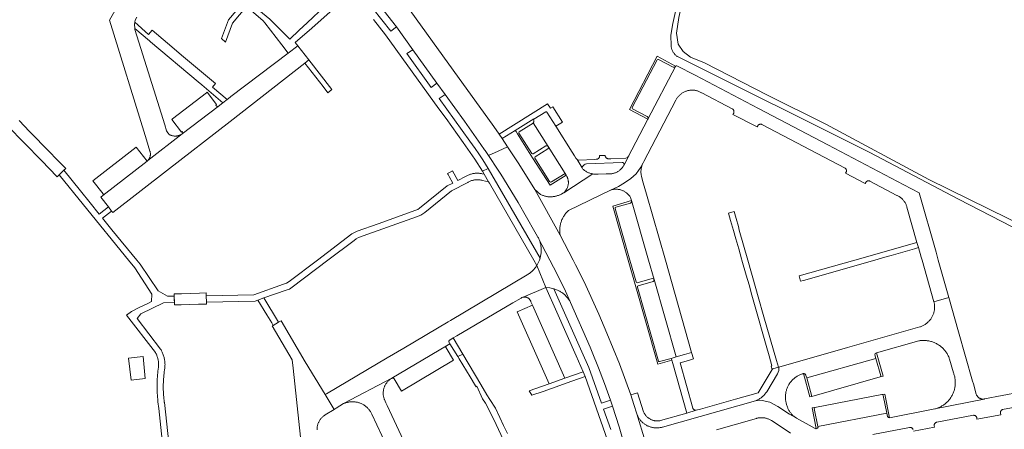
# Model space of a CAD drawing. Extents: x 146402 to 164798, y 455483 to 464134.
# Tile 558 of 575: x 162545 to 162827, y 460952 to 461069. Entities that reach past the tile are written whole.
import ezdxf

# ---------------------------------------------------------------- set-up
doc = ezdxf.new("R2010")
doc.units = 0
doc.header["$LTSCALE"] = 0.2
for name, color, linetype, lineweight in [('B-XX-VH-VERHARDING_ASFALT-GV', 252, 'CONTINUOUS', 18), ('B-XX-VH-VERHARDING_BETON-GV', 252, 'CONTINUOUS', 18), ('B-XX-VH-VERHARDING_BETONSTRAATSTEEN-GV', 252, 'CONTINUOUS', 18), ('B-XX-VH-VERHARDING_FUNDERING_ZAND-GV', 252, 'CONTINUOUS', 18), ('B-XX-VH-VERHARDING_TEGEL-GV', 252, 'CONTINUOUS', 18)]:
    doc.layers.add(name, color=color, linetype=linetype, lineweight=lineweight)

msp = doc.modelspace()

# ---------------------------------------------------------------- linework, layer by layer
at = {"layer": 'B-XX-VH-VERHARDING_ASFALT-GV'}
for points in [[(162649.209, 461071.342), (162652.719, 461066.783), (162657.413, 461060.283), (162664.311, 461050.732), (162666.654, 461047.489), (162672.2, 461039.81), (162676.959, 461033.098), (162677.987, 461031.62), (162678.123, 461031.374), (162679.065, 461029.975), (162681.848, 461031.245), (162684.553, 461032.48), (162683.019, 461034.825), (162682.174, 461036.072), (162680.619, 461038.314), (162668.974, 461054.417), (162655.391, 461073.199)], [(162723.966, 460948.115), (162721.605, 460955.943), (162720.768, 460958.672), (162719.88, 460961.385), (162716.644, 460970.315), (162713.054, 460979.109), (162710.685, 460984.558), (162706.504, 460993.737), (162704.073, 460998.666), (162703.374, 461000), (162699.652, 461007.108), (162692.348, 461020.192), (162687.77, 461027.564), (162684.553, 461032.48), (162681.848, 461031.245), (162679.065, 461029.975), (162681.898, 461025.769), (162682.639, 461024.65), (162687.649, 461016.461), (162692.375, 461008.105), (162693.17, 461006.79), (162693.292, 461006.571), (162693.407, 461006.348), (162693.515, 461006.122), (162693.615, 461005.893), (162694.425, 461004.371), (162696.714, 461000), (162698.813, 460995.992), (162701.213, 460991.127), (162702.635, 460987.878), (162708.228, 460975.013), (162708.838, 460973.609), (162710.654, 460969.154), (162712.338, 460964.648), (162714.068, 460959.856), (162714.614, 460958.185), (162716.519, 460952.229), (162718.303, 460946.235)], [(162836.393, 460963.144), (162821.227, 460960.214), (162821.102, 460960.193), (162806.984, 460957.351), (162794.053, 460954.854), (162793.696, 460954.94), (162793.436, 460955.199), (162793.232, 460956.139), (162773.497, 460952.347), (162773.54, 460952.138), (162773.343, 460951.876), (162773.049, 460951.73), (162772.888, 460951.711), (162772.727, 460951.729), (162767.349, 460954.762), (162767.311, 460954.784), (162765.331, 460955.872), (162762.026, 460958.031), (162759.706, 460959.284), (162757.574, 460959.817), (162755.58, 460959.714), (162728.954, 460952.151), (162728.903, 460952.137), (162728.689, 460952.084), (162728.473, 460952.038), (162728.256, 460952), (162728.038, 460951.97), (162727.818, 460951.948), (162727.598, 460951.934), (162727.378, 460951.928), (162727.157, 460951.93), (162726.937, 460951.94), (162726.717, 460951.958), (162726.498, 460951.984), (162726.28, 460952.018), (162726.064, 460952.06), (162725.849, 460952.109), (162725.636, 460952.167), (162725.425, 460952.232), (162725.217, 460952.304), (162725.012, 460952.385), (162724.809, 460952.472), (162724.61, 460952.567), (162724.415, 460952.669), (162724.223, 460952.778), (162724.035, 460952.894), (162723.852, 460953.016), (162723.673, 460953.145), (162723.499, 460953.281), (162723.33, 460953.423), (162723.167, 460953.571), (162723.009, 460953.724), (162722.856, 460953.883), (162722.71, 460954.048), (162722.569, 460954.218), (162722.435, 460954.393), (162722.307, 460954.573), (162722.186, 460954.757), (162722.071, 460954.945), (162721.964, 460955.138), (162721.863, 460955.334), (162721.77, 460955.534), (162721.684, 460955.737), (162721.605, 460955.943), (162723.966, 460948.115)], [(162800.874, 460950.957), (162806.894, 460952.099), (162806.832, 460952.51), (162806.827, 460952.546), (162806.82, 460952.631), (162806.822, 460952.716), (162806.831, 460952.801), (162806.849, 460952.884), (162806.874, 460952.965), (162806.907, 460953.044), (162806.947, 460953.119), (162806.993, 460953.19), (162807.047, 460953.257), (162807.106, 460953.318), (162807.171, 460953.374), (162807.24, 460953.423), (162807.314, 460953.465), (162807.392, 460953.5), (162807.472, 460953.528), (162807.555, 460953.548), (162818.043, 460955.537), (162818.057, 460955.538), (162818.144, 460955.543), (162818.23, 460955.539), (162818.315, 460955.527), (162818.4, 460955.507), (162818.481, 460955.479), (162818.56, 460955.445), (162818.636, 460955.403), (162818.707, 460955.354), (162818.773, 460955.299), (162818.834, 460955.237), (162818.889, 460955.171), (162818.938, 460955.1), (162818.98, 460955.024), (162819.015, 460954.945), (162819.042, 460954.863), (162819.088, 460954.464), (162825.915, 460955.705), (162825.851, 460956.106), (162825.845, 460956.127), (162825.829, 460956.21), (162825.82, 460956.293), (162825.819, 460956.378), (162825.827, 460956.462), (162825.842, 460956.545), (162825.865, 460956.626), (162825.895, 460956.704), (162825.933, 460956.779), (162825.978, 460956.851), (162826.029, 460956.918), (162826.087, 460956.979), (162826.15, 460957.035), (162826.218, 460957.085), (162826.291, 460957.128), (162826.367, 460957.163), (162826.446, 460957.192), (162837.191, 460959.248)], [(162744.437, 460951.331), (162755.915, 460954.666), (162756.023, 460954.695), (162756.223, 460954.742), (162756.424, 460954.782), (162756.627, 460954.814), (162756.831, 460954.838), (162757.036, 460954.853), (162757.241, 460954.861), (162757.446, 460954.861), (162757.651, 460954.853), (162757.856, 460954.837), (162758.059, 460954.813), (162758.262, 460954.781), (162758.464, 460954.741), (162758.663, 460954.693), (162758.861, 460954.637), (162759.056, 460954.574), (162759.249, 460954.504), (162759.438, 460954.426), (162759.625, 460954.34), (162759.808, 460954.247), (162759.988, 460954.148), (162760.163, 460954.041), (162763.231, 460952), (162765.613, 460950.43)], [(162789.28, 460950.023), (162799.782, 460952.063), (162799.82, 460952.069), (162799.904, 460952.076), (162799.988, 460952.074), (162800.071, 460952.065), (162800.153, 460952.048), (162800.233, 460952.023), (162800.311, 460951.991), (162800.385, 460951.951), (162800.455, 460951.905), (162800.52, 460951.852), (162800.58, 460951.793), (162800.633, 460951.729), (162800.681, 460951.66), (162800.722, 460951.586), (162800.755, 460951.51)]]:
    msp.add_lwpolyline(points, dxfattribs=at)
at = {"layer": 'B-XX-VH-VERHARDING_BETON-GV'}
msp.add_lwpolyline([(162580.734, 460966.057), (162580.136, 460972.343), (162575.986, 460971.863), (162576.675, 460965.637)], close=True, dxfattribs=at)
at = {"layer": 'B-XX-VH-VERHARDING_BETONSTRAATSTEEN-GV'}
for points in [[(162582.638, 461089.928), (162570.458, 461068.772), (162580.713, 461035.683), (162581.084, 461034.484), (162582.086, 461031.233), (162582.129, 461031.095), (162582.165, 461030.955), (162582.192, 461030.814), (162582.212, 461030.671), (162582.224, 461030.527), (162582.228, 461030.383), (162582.224, 461030.238), (162582.212, 461030.095), (162582.191, 461029.952), (162582.163, 461029.81), (162582.128, 461029.67), (162582.084, 461029.533), (162582.033, 461029.398), (162581.975, 461029.266), (162581.909, 461029.137), (162581.837, 461029.012), (162581.757, 461028.892), (162581.671, 461028.776), (162581.579, 461028.665), (162581.48, 461028.56), (162581.459, 461028.538), (162591.336, 461036.172), (162591.202, 461036.081), (162591.062, 461035.994), (162590.917, 461035.915), (162590.769, 461035.842), (162590.617, 461035.777), (162590.462, 461035.719), (162590.305, 461035.669), (162590.145, 461035.626), (162589.984, 461035.592), (162589.821, 461035.565), (162589.657, 461035.546), (162589.492, 461035.535), (162589.327, 461035.532), (162589.162, 461035.536), (162588.998, 461035.549), (162588.834, 461035.57), (162588.671, 461035.599), (162588.51, 461035.636), (162588.351, 461035.68), (162588.194, 461035.732), (162588.04, 461035.792), (162587.889, 461035.859), (162587.742, 461035.933), (162587.191, 461036.419), (162586.856, 461037.073), (162586.325, 461038.772), (162579.487, 461060.653), (162577.794, 461066.07), (162577.732, 461066.363), (162577.644, 461067.557), (162577.75, 461068.202), (162577.838, 461068.739), (162578.317, 461069.586)], [(162541.32, 461038.49), (162551, 461028.56), (162555.54, 461023.9), (162556.111, 461024.459), (162557.4, 461025.72), (162557.97, 461026.28), (162556.482, 461027.8), (162552.181, 461032.198), (162548.757, 461035.699), (162547.616, 461036.875), (162544.621, 461039.954)], [(162629.986, 460951.343), (162629.982, 460951.539), (162629.986, 460951.734), (162629.998, 460951.93), (162630.018, 460952.125), (162630.045, 460952.319), (162630.081, 460952.511), (162630.125, 460952.702), (162630.176, 460952.891), (162630.235, 460953.078), (162630.301, 460953.262), (162630.375, 460953.443), (162630.457, 460953.621), (162630.545, 460953.796), (162630.641, 460953.967), (162630.744, 460954.134), (162630.853, 460954.296), (162630.968, 460954.454), (162631.091, 460954.607), (162631.219, 460954.755), (162631.353, 460954.898), (162631.493, 460955.035), (162631.639, 460955.166), (162631.789, 460955.291), (162631.945, 460955.41), (162632.105, 460955.522), (162632.27, 460955.628), (162634.838, 460957.208), (162632.28, 460961.47), (162626.62, 460970.9), (162619.66, 460982.62), (162618.951, 460982.203), (162617.433, 460981.308), (162617.13, 460981.13), (162622.86, 460971.43), (162623.1, 460969.08), (162625.23, 460949.29)], [(162656.046, 460945.453), (162650.03, 460958.36), (162649.684, 460959.15), (162649.289, 460960.05), (162649.247, 460960.159), (162649.182, 460960.347), (162649.124, 460960.537), (162649.074, 460960.73), (162649.032, 460960.924), (162648.997, 460961.121), (162648.971, 460961.318), (162648.953, 460961.516), (162648.942, 460961.715), (162648.939, 460961.914), (162648.945, 460962.113), (162648.958, 460962.311), (162648.98, 460962.509), (162649.009, 460962.706), (162649.046, 460962.902), (162649.091, 460963.095), (162649.144, 460963.287), (162649.205, 460963.477), (162649.273, 460963.664), (162649.348, 460963.848), (162649.431, 460964.029), (162649.521, 460964.207), (162649.618, 460964.38), (162649.722, 460964.55), (162649.833, 460964.715), (162649.95, 460964.876), (162650.074, 460965.032), (162650.203, 460965.183), (162650.339, 460965.328), (162650.481, 460965.468), (162650.628, 460965.602), (162650.78, 460965.731), (162650.937, 460965.853), (162651.1, 460965.968), (162651.266, 460966.077), (162651.437, 460966.179), (162637.59, 460958.881), (162637.62, 460958.894), (162637.824, 460958.981), (162638.032, 460959.06), (162638.242, 460959.131), (162638.454, 460959.195), (162638.669, 460959.251), (162638.886, 460959.299), (162639.104, 460959.34), (162639.323, 460959.372), (162639.544, 460959.397), (162639.765, 460959.413), (162639.987, 460959.422), (162640.209, 460959.423), (162640.431, 460959.415), (162640.652, 460959.4), (162640.872, 460959.377), (162641.092, 460959.346), (162641.311, 460959.306), (162641.527, 460959.26), (162641.742, 460959.205), (162641.955, 460959.142), (162642.166, 460959.072), (162642.374, 460958.995), (162642.579, 460958.909), (162642.78, 460958.817), (162642.979, 460958.718), (162643.173, 460958.611), (162643.364, 460958.497), (162643.55, 460958.377), (162643.732, 460958.25), (162643.909, 460958.116), (162644.082, 460957.976), (162644.249, 460957.83), (162644.41, 460957.678), (162644.567, 460957.521), (162644.717, 460957.357), (162644.861, 460957.189), (162645, 460957.015), (162645.131, 460956.837), (162645.257, 460956.654), (162645.376, 460956.466), (162645.487, 460956.275), (162645.592, 460956.079), (162645.69, 460955.88), (162654.23, 460937.54)]]:
    msp.add_lwpolyline(points, dxfattribs=at)
for points in [[(162639.825, 461076.451), (162638.117, 461078.336), (162635.836, 461076.186), (162632.21, 461072.779), (162627.126, 461067.996), (162624.835, 461065.841), (162622.173, 461063.337), (162616.45, 461069.017), (162609.58, 461074.752), (162604.591, 461068.832), (162602.577, 461063.445), (162603.787, 461062.429), (162605.716, 461067.885), (162609.764, 461072.689), (162614.557, 461068.585), (162615.06, 461067.937), (162619.926, 461061.673), (162621.693, 461059.288), (162624.485, 461061.407), (162623.748, 461062.353), (162628.447, 461066.474), (162633.72, 461071.097), (162637.464, 461074.353)], [(162627.658, 461057.33), (162624.485, 461061.407), (162621.693, 461059.288), (162605.267, 461046.823), (162604.481, 461046.226), (162604.225, 461046.03), (162602.992, 461045.082), (162601.689, 461044.022), (162591.336, 461036.172), (162581.459, 461028.538), (162581.251, 461028.376), (162568.57, 461018.472), (162567.985, 461018.011), (162570.176, 461015.244), (162571.103, 461014.034), (162571.456, 461013.612), (162586.854, 461025.613), (162605.043, 461039.754), (162626.523, 461056.448)], [(162634.256, 461048.855), (162627.658, 461057.33), (162626.523, 461056.448), (162631.704, 461049.752), (162633.102, 461047.963)], [(162732.721, 461055.534), (162727.413, 461058.377), (162719.49, 461043.166), (162724.805, 461040.402), (162724.832, 461040.459), (162724.852, 461040.52), (162724.864, 461040.582), (162724.868, 461040.646), (162724.864, 461040.709), (162724.853, 461040.772), (162724.833, 461040.832), (162724.806, 461040.89), (162724.772, 461040.944), (162724.732, 461040.993), (162724.685, 461041.037), (162724.634, 461041.074), (162724.604, 461041.092), (162720.413, 461043.326), (162720.255, 461043.497), (162720.253, 461043.73), (162727.433, 461057.374), (162727.606, 461057.502), (162727.822, 461057.506), (162732.024, 461055.287), (162732.08, 461055.26), (162732.14, 461055.24), (162732.201, 461055.228), (162732.264, 461055.224), (162732.326, 461055.228), (162732.388, 461055.239), (162732.447, 461055.259), (162732.504, 461055.286), (162732.556, 461055.32), (162732.604, 461055.36), (162732.646, 461055.406), (162732.676, 461055.448)], [(162732.024, 461055.287), (162727.822, 461057.506), (162727.606, 461057.502), (162727.433, 461057.374), (162720.253, 461043.73), (162720.255, 461043.497), (162720.413, 461043.326), (162724.604, 461041.092), (162724.634, 461041.074), (162724.685, 461041.037), (162724.732, 461040.993), (162724.772, 461040.944), (162724.806, 461040.89), (162724.833, 461040.832), (162724.853, 461040.772), (162724.864, 461040.709), (162724.868, 461040.646), (162724.864, 461040.582), (162724.852, 461040.52), (162724.832, 461040.459), (162724.805, 461040.402), (162732.676, 461055.448), (162732.646, 461055.406), (162732.604, 461055.36), (162732.556, 461055.32), (162732.504, 461055.286), (162732.447, 461055.259), (162732.388, 461055.239), (162732.326, 461055.228), (162732.264, 461055.224), (162732.201, 461055.228), (162732.14, 461055.24), (162732.08, 461055.26)], [(162733.111, 461055.626), (162732.904, 461055.629), (162732.721, 461055.534), (162732.676, 461055.448), (162724.805, 461040.402), (162720.221, 461031.637), (162719.529, 461030.316), (162719.28, 461029.845), (162719.273, 461029.83), (162719.267, 461029.815), (162719.266, 461029.812), (162719.261, 461029.801), (162719.258, 461029.796), (162719.254, 461029.786), (162719.251, 461029.78), (162719.246, 461029.772), (162719.242, 461029.764), (162719.239, 461029.758), (162719.234, 461029.748), (162719.231, 461029.743), (162719.225, 461029.733), (162719.223, 461029.729), (162719.216, 461029.716), (162719.207, 461029.702), (162719.198, 461029.687), (162717.946, 461027.281), (162717.943, 461027.275), (162717.918, 461027.217), (162717.885, 461027.162), (162717.805, 461027.017), (162717.705, 461026.853), (162717.599, 461026.693), (162717.487, 461026.538), (162717.367, 461026.388), (162717.242, 461026.243), (162717.111, 461026.103), (162716.974, 461025.969), (162716.832, 461025.841), (162716.684, 461025.718), (162716.532, 461025.602), (162716.374, 461025.492), (162716.213, 461025.389), (162716.047, 461025.293), (162715.877, 461025.204), (162715.704, 461025.122), (162715.527, 461025.048), (162715.348, 461024.98), (162715.166, 461024.921), (162714.981, 461024.869), (162714.795, 461024.824), (162714.606, 461024.788), (162714.417, 461024.759), (162714.226, 461024.739), (162714.035, 461024.726), (162712.787, 461024.688), (162710.54, 461024.602), (162710.516, 461024.6), (162710.301, 461024.586), (162710.086, 461024.58), (162709.871, 461024.583), (162709.656, 461024.593), (162709.441, 461024.611), (162709.227, 461024.637), (162709.015, 461024.671), (162700.653, 461019.312), (162700.586, 461019.256), (162700.448, 461019.149), (162700.305, 461019.05), (162700.157, 461018.957), (162700.006, 461018.871), (162699.851, 461018.792), (162699.692, 461018.72), (162699.53, 461018.655), (162699.365, 461018.598), (162699.198, 461018.549), (162699.029, 461018.507), (162698.927, 461018.486), (162698.72, 461018.415), (162698.511, 461018.351), (162698.299, 461018.295), (162698.086, 461018.247), (162697.87, 461018.207), (162697.654, 461018.174), (162697.437, 461018.15), (162697.218, 461018.133), (162697, 461018.125), (162696.781, 461018.124), (162696.562, 461018.131), (162696.344, 461018.147), (162696.126, 461018.17), (162695.91, 461018.202), (162695.694, 461018.241), (162695.481, 461018.288), (162695.269, 461018.343), (162695.059, 461018.405), (162694.852, 461018.475), (162694.647, 461018.553), (162694.446, 461018.638), (162694.247, 461018.731), (162694.052, 461018.83), (162692.348, 461020.192), (162699.652, 461007.108), (162699.625, 461007.256), (162699.588, 461007.501), (162699.559, 461007.747), (162699.537, 461007.994), (162699.524, 461008.241), (162699.519, 461008.489), (162699.521, 461008.736), (162699.532, 461008.984), (162699.55, 461009.231), (162699.577, 461009.477), (162699.611, 461009.722), (162699.653, 461009.966), (162699.704, 461010.208), (162699.762, 461010.449), (162699.827, 461010.688), (162699.901, 461010.924), (162699.982, 461011.158), (162700.07, 461011.39), (162700.166, 461011.618), (162700.27, 461011.843), (162700.38, 461012.065), (162700.498, 461012.282), (162700.622, 461012.496), (162700.754, 461012.706), (162700.892, 461012.912), (162701.037, 461013.113), (162701.188, 461013.309), (162701.345, 461013.5), (162701.509, 461013.686), (162701.678, 461013.867), (162701.853, 461014.042), (162702.034, 461014.211), (162714.058, 461020.037), (162716.334, 461021.083), (162718.116, 461022.098), (162719.939, 461023.362), (162721.41, 461024.75), (162722.715, 461026.594), (162723.412, 461027.832), (162723.414, 461027.835), (162723.514, 461028.022), (162723.622, 461028.205), (162732.799, 461045.782), (162732.821, 461045.827), (162732.915, 461046.008), (162733.016, 461046.184), (162733.124, 461046.356), (162733.239, 461046.524), (162733.36, 461046.688), (162733.487, 461046.846), (162733.621, 461046.999), (162733.76, 461047.147), (162733.905, 461047.289), (162734.056, 461047.426), (162734.212, 461047.556), (162734.373, 461047.68), (162734.539, 461047.798), (162734.709, 461047.909), (162734.883, 461048.014), (162735.062, 461048.111), (162735.244, 461048.201), (162735.429, 461048.284), (162735.618, 461048.36), (162735.809, 461048.429), (162736.003, 461048.489), (162736.2, 461048.542), (162736.398, 461048.587), (162736.598, 461048.625), (162736.799, 461048.654), (162737.001, 461048.676), (162737.204, 461048.689), (162737.407, 461048.695), (162737.61, 461048.693), (162737.813, 461048.682), (162738.016, 461048.664), (162738.217, 461048.637), (162738.418, 461048.603), (162738.616, 461048.561), (162738.813, 461048.511), (162739.008, 461048.454), (162739.201, 461048.389), (162739.391, 461048.316), (162739.578, 461048.236), (162739.761, 461048.148), (162739.941, 461048.054), (162740.117, 461047.952), (162740.205, 461047.906), (162748.964, 461043.334), (162748.985, 461043.323), (162749.057, 461043.276), (162749.125, 461043.223), (162749.188, 461043.165), (162749.245, 461043.1), (162749.296, 461043.031), (162749.341, 461042.957), (162749.378, 461042.879), (162749.408, 461042.798), (162749.43, 461042.715), (162749.444, 461042.63), (162749.451, 461042.544), (162749.449, 461042.458), (162749.44, 461042.372), (162749.423, 461042.288), (162749.405, 461042.23), (162749.398, 461042.206), (162749.365, 461042.126), (162749.153, 461041.747), (162756.104, 461038.141), (162756.278, 461038.468), (162756.312, 461038.53), (162756.35, 461038.587), (162756.358, 461038.599), (162756.411, 461038.663), (162756.47, 461038.721), (162756.534, 461038.774), (162756.603, 461038.82), (162756.676, 461038.86), (162756.752, 461038.892), (162756.831, 461038.917), (162756.912, 461038.934), (162756.995, 461038.943), (162757.078, 461038.944), (162757.16, 461038.937), (162757.242, 461038.922), (162757.322, 461038.9), (162757.399, 461038.87), (162757.473, 461038.832), (162781.307, 461026.33), (162781.324, 461026.317), (162781.39, 461026.26), (162781.45, 461026.196), (162781.505, 461026.128), (162781.553, 461026.054), (162781.594, 461025.977), (162781.628, 461025.896), (162781.655, 461025.813), (162781.674, 461025.727), (162781.685, 461025.64), (162781.688, 461025.552), (162781.682, 461025.465), (162781.669, 461025.378), (162781.648, 461025.293), (162781.647, 461025.288), (162781.62, 461025.21), (162781.448, 461024.926), (162787.085, 461021.979), (162787.207, 461022.212), (162787.215, 461022.228), (162787.255, 461022.301), (162787.302, 461022.37), (162787.356, 461022.434), (162787.416, 461022.493), (162787.48, 461022.545), (162787.55, 461022.592), (162787.624, 461022.631), (162787.701, 461022.663), (162787.781, 461022.688), (162787.863, 461022.705), (162787.946, 461022.714), (162788.029, 461022.715), (162788.113, 461022.708), (162788.195, 461022.693), (162788.275, 461022.671), (162788.353, 461022.641), (162788.428, 461022.603), (162796.158, 461018.552), (162796.217, 461018.525), (162796.4, 461018.433), (162796.58, 461018.334), (162796.756, 461018.228), (162796.927, 461018.116), (162797.094, 461017.997), (162797.257, 461017.871), (162797.414, 461017.739), (162797.566, 461017.602), (162797.712, 461017.458), (162797.853, 461017.309), (162797.988, 461017.154), (162798.117, 461016.994), (162798.239, 461016.83), (162798.355, 461016.66), (162798.464, 461016.487), (162798.567, 461016.309), (162798.662, 461016.127), (162798.75, 461015.942), (162798.831, 461015.753), (162798.905, 461015.562), (162798.971, 461015.368), (162799.029, 461015.171), (162801.883, 461005.065), (162802.31, 461003.587), (162803.111, 461000.8), (162803.339, 461000), (162806.742, 460988.038), (162811.048, 460989.262), (162809.896, 460993.313), (162807.995, 461000), (162807.36, 461002.235), (162802.528, 461019.29), (162798.125, 461021.603), (162776.377, 461032.988), (162756.46, 461043.434), (162738.294, 461052.944)], [(162601.186, 461044.551), (162598.53, 461048.12), (162598.296, 461047.94), (162588.59, 461040.447), (162588.342, 461040.256), (162591.096, 461036.635), (162591.325, 461036.819), (162591.393, 461036.727), (162591.485, 461036.437), (162591.336, 461036.172), (162601.689, 461044.022), (162601.29, 461044.053), (162601.001, 461044.33)], [(162695.868, 461042.364), (162695.693, 461042.466), (162695.491, 461042.455), (162692.133, 461040.355), (162692.043, 461040.183), (162692.076, 461039.992), (162692.127, 461039.619), (162691.944, 461039.29), (162696.2, 461032.508), (162701.055, 461024.774), (162701.336, 461024.333), (162701.567, 461023.98), (162701.644, 461023.824), (162701.66, 461023.789), (162701.715, 461023.664), (162701.778, 461023.502), (162701.833, 461023.337), (162701.881, 461023.169), (162701.921, 461022.999), (162701.953, 461022.828), (162701.977, 461022.655), (162701.993, 461022.482), (162702.002, 461022.308), (162702.002, 461022.134), (162701.994, 461021.959), (162701.979, 461021.786), (162701.955, 461021.613), (162701.924, 461021.442), (162701.884, 461021.272), (162701.837, 461021.104), (162701.782, 461020.939), (162701.72, 461020.776), (162701.65, 461020.616), (162701.573, 461020.46), (162701.489, 461020.307), (162701.398, 461020.159), (162701.301, 461020.014), (162701.197, 461019.875), (162701.086, 461019.74), (162700.97, 461019.61), (162700.847, 461019.486), (162700.719, 461019.368), (162700.653, 461019.312), (162709.015, 461024.671), (162708.804, 461024.713), (162708.594, 461024.763), (162708.387, 461024.821), (162708.182, 461024.886), (162707.979, 461024.959), (162707.779, 461025.039), (162707.582, 461025.126), (162707.389, 461025.221), (162707.2, 461025.323), (162707.014, 461025.432), (162706.832, 461025.548), (162706.655, 461025.67), (162706.483, 461025.799), (162706.315, 461025.935), (162706.153, 461026.076), (162705.988, 461026.417), (162704.496, 461028.802), (162704.153, 461029.162), (162703.719, 461029.883), (162703.067, 461030.923), (162698.36, 461038.391)], [(162696.2, 461032.508), (162691.944, 461039.29), (162691.918, 461039.268), (162687.919, 461036.763), (162687.819, 461036.593), (162687.825, 461036.395), (162691.54, 461030.528), (162691.715, 461030.421), (162691.92, 461030.43), (162695.569, 461032.699), (162695.92, 461032.722)], [(162581.251, 461028.376), (162578.12, 461032.31), (162565.77, 461022.687), (162568.645, 461019.029), (162568.712, 461018.736), (162568.57, 461018.472)], [(162701.055, 461024.774), (162696.2, 461032.508), (162696.272, 461032.17), (162696.107, 461031.865), (162692.474, 461029.573), (162692.386, 461029.409), (162692.375, 461029.224), (162696.582, 461022.52), (162696.85, 461022.328), (162697.176, 461022.382)], [(162723.32, 461027.645), (162723.412, 461027.832), (162722.715, 461026.594), (162721.41, 461024.75), (162719.939, 461023.362), (162718.116, 461022.098), (162716.334, 461021.083), (162714.058, 461020.037), (162714.172, 461020.075), (162714.36, 461020.132), (162714.551, 461020.18), (162714.743, 461020.221), (162714.937, 461020.254), (162715.132, 461020.279), (162715.328, 461020.296), (162715.525, 461020.306), (162715.721, 461020.307), (162715.918, 461020.3), (162716.114, 461020.285), (162716.309, 461020.262), (162716.503, 461020.232), (162716.696, 461020.193), (162716.887, 461020.147), (162717.076, 461020.093), (162717.263, 461020.031), (162717.447, 461019.962), (162717.628, 461019.885), (162717.806, 461019.801), (162717.98, 461019.71), (162718.151, 461019.611), (162718.317, 461019.506), (162718.479, 461019.395), (162718.636, 461019.276), (162718.788, 461019.152), (162718.935, 461019.021), (162719.077, 461018.885), (162719.213, 461018.743), (162719.343, 461018.595), (162719.467, 461018.442), (162719.584, 461018.285), (162719.696, 461018.123), (162719.8, 461017.956), (162720.112, 461017.044), (162724.964, 461000), (162726.557, 460994.406), (162732.843, 460972.256), (162735.292, 460972.962), (162737.32, 460973.546), (162729.791, 461000), (162724.407, 461018.918), (162723.469, 461022.135), (162723.06, 461023.536), (162723.007, 461023.711), (162722.952, 461023.916), (162722.905, 461024.123), (162722.867, 461024.332), (162722.836, 461024.542), (162722.813, 461024.753), (162722.797, 461024.964), (162722.79, 461025.176), (162722.791, 461025.389), (162722.8, 461025.601), (162722.817, 461025.812), (162722.842, 461026.023), (162722.874, 461026.233), (162722.915, 461026.441), (162722.964, 461026.647), (162723.02, 461026.852), (162723.084, 461027.054), (162723.155, 461027.254), (162723.234, 461027.451)], [(162724.964, 461000), (162720.112, 461017.044), (162720.062, 461016.639), (162719.778, 461016.346), (162715.589, 461015.152), (162715.432, 461015.027), (162715.412, 461014.828), (162719.607, 461000), (162721.38, 460993.734), (162721.515, 460993.564), (162721.723, 460993.499), (162726.018, 460994.727), (162726.351, 460994.674), (162726.557, 460994.406)], [(162694.425, 461004.371), (162693.615, 461005.893), (162693.708, 461005.66), (162693.794, 461005.424), (162693.872, 461005.186), (162693.942, 461004.946), (162694.005, 461004.703), (162694.06, 461004.459), (162694.107, 461004.213), (162694.146, 461003.965), (162694.178, 461003.717), (162694.201, 461003.467), (162694.217, 461003.217), (162694.224, 461002.966), (162694.223, 461002.716), (162694.215, 461002.465), (162694.198, 461002.215), (162694.174, 461001.966), (162694.141, 461001.718), (162694.101, 461001.47), (162694.052, 461001.224), (162693.996, 461000.98), (162693.933, 461000.738), (162693.871, 461000.53), (162693.792, 461000.264), (162693.704, 461000), (162693.381, 460999.217), (162692.968, 460998.477), (162695.52, 460992.173), (162696.695, 460992.061), (162697.843, 460991.786), (162697.907, 460991.767), (162698.146, 460991.691), (162698.383, 460991.608), (162698.618, 460991.517), (162698.849, 460991.418), (162699.078, 460991.313), (162699.302, 460991.2), (162699.523, 460991.08), (162699.74, 460990.953), (162699.953, 460990.819), (162700.162, 460990.679), (162700.366, 460990.532), (162700.565, 460990.378), (162700.759, 460990.218), (162700.948, 460990.052), (162701.132, 460989.881), (162701.31, 460989.703), (162701.482, 460989.52), (162701.649, 460989.332), (162701.809, 460989.138), (162701.963, 460988.939), (162702.111, 460988.736), (162702.252, 460988.528), (162702.387, 460988.315), (162702.514, 460988.099), (162702.635, 460987.878), (162701.213, 460991.127), (162698.813, 460995.992), (162696.714, 461000)], [(162695.52, 460992.173), (162692.968, 460998.477), (162692.939, 460998.432), (162692.795, 460998.217), (162692.644, 460998.006), (162692.487, 460997.801), (162692.324, 460997.6), (162692.154, 460997.405), (162691.979, 460997.214), (162691.797, 460997.03), (162691.61, 460996.85), (162691.418, 460996.677), (162691.22, 460996.51), (162691.018, 460996.349), (162690.81, 460996.194), (162690.598, 460996.046), (162690.381, 460995.905), (162690.16, 460995.77), (162668.22, 460982.745), (162667.57, 460982.36), (162654.808, 460974.812), (162650.07, 460972.01), (162644.465, 460968.695), (162632.69, 460961.73), (162632.28, 460961.47), (162634.838, 460957.208), (162635.41, 460957.56), (162637.59, 460958.881), (162651.437, 460966.179), (162667.057, 460975.481), (162668.05, 460976.06), (162667.84, 460976.39), (162667.827, 460976.409), (162667.797, 460976.462), (162667.774, 460976.519), (162667.758, 460976.578), (162667.751, 460976.639), (162667.751, 460976.7), (162667.76, 460976.76), (162667.776, 460976.819), (162667.799, 460976.876), (162667.83, 460976.929), (162667.868, 460976.977), (162667.911, 460977.02), (162667.96, 460977.057), (162668.013, 460977.087), (162668.07, 460977.11), (162669.02, 460977.7), (162669.99, 460978.28), (162686.119, 460987.795), (162688.44, 460989.12), (162688.466, 460989.137), (162688.572, 460989.198), (162688.682, 460989.252), (162688.795, 460989.298), (162688.911, 460989.337), (162689.006, 460989.364)], [(162698.67, 460985.06), (162695.52, 460992.173), (162689.006, 460989.364), (162689.029, 460989.369), (162689.149, 460989.392), (162689.27, 460989.408), (162689.392, 460989.416), (162689.514, 460989.416), (162689.636, 460989.408), (162689.757, 460989.392), (162689.877, 460989.368), (162689.995, 460989.336), (162690.111, 460989.296), (162690.224, 460989.249), (162690.333, 460989.195), (162690.439, 460989.134), (162690.541, 460989.066), (162690.638, 460988.991), (162690.729, 460988.911), (162690.816, 460988.824), (162690.896, 460988.732), (162690.97, 460988.635), (162691.038, 460988.533), (162691.099, 460988.427), (162691.153, 460988.318), (162691.2, 460988.205), (162691.239, 460988.089), (162691.68, 460987.1), (162700.98, 460966.2), (162706.28, 460968.03), (162704.21, 460972.62)], [(162732.843, 460972.256), (162726.557, 460994.406), (162726.522, 460994.068), (162726.264, 460993.848), (162721.989, 460992.606), (162721.822, 460992.494), (162721.799, 460992.294), (162727.824, 460971.076), (162727.966, 460970.952), (162728.149, 460970.909), (162731.463, 460971.86)], [(162598.222, 460990.114), (162598.21, 460990.61), (162596.279, 460990.549), (162591.105, 460990.35), (162589.031, 460990.32), (162589.05, 460989.66), (162589.1, 460987.86), (162589.12, 460987.16), (162591.004, 460987.211), (162595.961, 460987.346), (162598.264, 460987.409), (162598.31, 460987.41), (162598.29, 460987.96), (162598.23, 460989.77)], [(162813.836, 460979.456), (162811.048, 460989.262), (162806.742, 460988.038), (162806.786, 460987.858), (162806.83, 460987.645), (162806.866, 460987.43), (162806.894, 460987.214), (162806.915, 460986.997), (162806.927, 460986.78), (162806.931, 460986.562), (162806.928, 460986.344), (162806.916, 460986.127), (162806.897, 460985.91), (162806.869, 460985.694), (162806.834, 460985.479), (162806.791, 460985.266), (162806.739, 460985.054), (162806.681, 460984.844), (162806.614, 460984.637), (162806.54, 460984.432), (162806.458, 460984.23), (162806.37, 460984.032), (162806.273, 460983.836), (162806.17, 460983.644), (162806.06, 460983.457), (162805.943, 460983.273), (162805.819, 460983.094), (162805.689, 460982.919), (162805.552, 460982.749), (162805.41, 460982.585), (162805.261, 460982.426), (162805.107, 460982.272), (162804.947, 460982.124), (162804.782, 460981.983), (162804.611, 460981.847), (162804.436, 460981.718), (162804.256, 460981.595), (162804.072, 460981.479), (162803.883, 460981.369), (162803.691, 460981.267), (162803.495, 460981.172), (162803.296, 460981.084), (162803.094, 460981.003), (162802.889, 460980.931), (162802.681, 460980.865), (162781.983, 460974.976), (162762.266, 460969.334), (162762.292, 460968.344), (162761.958, 460967.411), (162758.829, 460962.254), (162758.802, 460962.214), (162758.669, 460962.026), (162758.53, 460961.843), (162758.384, 460961.665), (162758.232, 460961.492), (162758.074, 460961.324), (162757.911, 460961.162), (162757.742, 460961.005), (162757.568, 460960.855), (162757.388, 460960.71), (162757.204, 460960.572), (162757.015, 460960.441), (162756.821, 460960.316), (162756.624, 460960.198), (162756.422, 460960.087), (162756.216, 460959.983), (162756.007, 460959.886), (162755.795, 460959.796), (162755.58, 460959.714), (162757.574, 460959.817), (162759.706, 460959.284), (162762.026, 460958.031), (162765.331, 460955.872), (162767.311, 460954.784), (162767.127, 460954.898), (162766.948, 460955.019), (162766.773, 460955.146), (162766.603, 460955.279), (162766.438, 460955.419), (162766.279, 460955.564), (162766.124, 460955.716), (162765.976, 460955.873), (162765.833, 460956.035), (162765.697, 460956.203), (162765.567, 460956.376), (162765.443, 460956.553), (162765.326, 460956.735), (162765.216, 460956.92), (162765.113, 460957.11), (162765.017, 460957.304), (162764.928, 460957.501), (162764.846, 460957.701), (162764.772, 460957.904), (162764.55, 460958.617), (162764.507, 460958.749), (162764.441, 460958.975), (162764.383, 460959.203), (162764.332, 460959.432), (162764.29, 460959.663), (162764.255, 460959.896), (162764.228, 460960.129), (162764.209, 460960.364), (162764.198, 460960.598), (162764.196, 460960.834), (162764.201, 460961.069), (162764.214, 460961.303), (162764.235, 460961.537), (162764.264, 460961.771), (162764.301, 460962.003), (162764.346, 460962.233), (162764.398, 460962.462), (162764.459, 460962.69), (162764.527, 460962.915), (162764.602, 460963.137), (162764.686, 460963.357), (162764.776, 460963.574), (162764.874, 460963.787), (162764.98, 460963.997), (162765.092, 460964.204), (162765.211, 460964.407), (162765.337, 460964.605), (162765.47, 460964.799), (162765.609, 460964.988), (162765.755, 460965.173), (162765.907, 460965.352), (162766.065, 460965.526), (162766.228, 460965.695), (162766.398, 460965.858), (162766.573, 460966.015), (162766.753, 460966.166), (162766.938, 460966.311), (162767.128, 460966.449), (162767.322, 460966.581), (162767.521, 460966.707), (162767.724, 460966.825), (162767.931, 460966.937), (162768.141, 460967.041), (162768.356, 460967.138), (162768.573, 460967.228), (162768.793, 460967.31), (162769.016, 460967.385), (162769.241, 460967.452), (162769.305, 460967.466), (162769.369, 460967.475), (162769.421, 460967.477), (162769.494, 460967.474), (162769.567, 460967.462), (162769.638, 460967.442), (162769.707, 460967.416), (162769.772, 460967.381), (162769.834, 460967.34), (162769.89, 460967.293), (162769.941, 460967.239), (162769.986, 460967.181), (162770.024, 460967.118), (162770.055, 460967.051), (162770.079, 460966.981), (162770.288, 460966.238), (162790.138, 460971.86), (162789.857, 460972.829), (162789.957, 460973.202), (162790.274, 460973.423), (162802.44, 460976.862), (162802.595, 460976.888), (162802.843, 460976.923), (162803.092, 460976.95), (162803.341, 460976.969), (162803.591, 460976.98), (162803.842, 460976.983), (162804.092, 460976.978), (162804.342, 460976.965), (162804.591, 460976.944), (162804.84, 460976.915), (162805.088, 460976.878), (162805.334, 460976.834), (162805.579, 460976.781), (162805.821, 460976.721), (162806.062, 460976.652), (162806.301, 460976.577), (162806.537, 460976.493), (162806.77, 460976.403), (162807.001, 460976.304), (162807.227, 460976.199), (162807.451, 460976.086), (162807.671, 460975.966), (162807.887, 460975.839), (162808.098, 460975.706), (162808.305, 460975.565), (162808.508, 460975.418), (162808.706, 460975.265), (162808.899, 460975.106), (162809.087, 460974.94), (162809.269, 460974.769), (162809.446, 460974.591), (162809.617, 460974.409), (162809.782, 460974.22), (162809.941, 460974.027), (162810.093, 460973.829), (162810.24, 460973.626), (162810.379, 460973.418), (162810.512, 460973.206), (162810.639, 460972.99), (162810.758, 460972.769), (162810.87, 460972.546), (162810.975, 460972.318), (162811.072, 460972.088), (162811.162, 460971.854), (162811.245, 460971.618), (162812.354, 460967.724), (162812.42, 460967.545), (162812.5, 460967.308), (162812.573, 460967.069), (162812.637, 460966.828), (162812.694, 460966.584), (162812.744, 460966.339), (162812.785, 460966.093), (162812.818, 460965.845), (162812.844, 460965.596), (162812.861, 460965.347), (162812.871, 460965.097), (162812.872, 460964.847), (162812.866, 460964.597), (162812.851, 460964.347), (162812.829, 460964.098), (162812.799, 460963.85), (162812.76, 460963.603), (162812.714, 460963.357), (162812.66, 460963.113), (162812.598, 460962.871), (162812.528, 460962.631), (162812.451, 460962.393), (162812.367, 460962.158), (162812.274, 460961.925), (162812.175, 460961.696), (162812.068, 460961.47), (162811.954, 460961.247), (162811.832, 460961.029), (162811.704, 460960.814), (162811.569, 460960.604), (162811.428, 460960.398), (162811.28, 460960.196), (162811.125, 460959.999), (162810.965, 460959.808), (162810.798, 460959.622), (162810.625, 460959.441), (162810.447, 460959.265), (162810.263, 460959.096), (162810.074, 460958.932), (162809.88, 460958.775), (162809.681, 460958.624), (162809.477, 460958.479), (162809.268, 460958.341), (162809.056, 460958.21), (162808.839, 460958.085), (162808.618, 460957.968), (162808.394, 460957.858), (162808.166, 460957.755), (162807.935, 460957.659), (162807.701, 460957.57), (162807.464, 460957.49), (162807.225, 460957.416), (162806.984, 460957.351), (162821.102, 460960.193), (162820.975, 460960.18), (162820.847, 460960.175), (162820.719, 460960.178), (162820.591, 460960.189), (162820.465, 460960.208), (162820.34, 460960.235), (162820.217, 460960.269), (162820.096, 460960.311), (162819.978, 460960.361), (162819.863, 460960.418), (162819.753, 460960.482), (162819.646, 460960.552), (162819.544, 460960.63), (162819.447, 460960.713), (162819.356, 460960.802), (162819.27, 460960.897), (162819.19, 460960.997), (162819.117, 460961.102), (162819.05, 460961.211), (162818.99, 460961.325), (162818.938, 460961.441), (162818.893, 460961.561), (162818.05, 460964.592), (162817.831, 460965.365)], [(162700.98, 460966.2), (162691.68, 460987.1), (162687.29, 460985.17), (162696.48, 460964.57)], [(162667.012, 460975.442), (162667.057, 460975.481), (162651.437, 460966.179), (162651.461, 460966.191), (162651.518, 460966.213), (162651.578, 460966.228), (162651.639, 460966.234), (162651.7, 460966.233), (162651.761, 460966.224), (162651.819, 460966.207), (162651.876, 460966.182), (162651.928, 460966.15), (162651.976, 460966.112), (162652.018, 460966.068), (162652.054, 460966.019), (162652.084, 460965.965), (162654.18, 460962.44), (162669.06, 460971.29), (162666.99, 460974.827), (162666.978, 460974.841), (162666.944, 460974.89), (162666.916, 460974.944), (162666.896, 460975), (162666.883, 460975.058), (162666.879, 460975.118), (162666.882, 460975.178), (162666.893, 460975.237), (162666.912, 460975.293), (162666.939, 460975.347), (162666.972, 460975.397)], [(162791.534, 460966.873), (162790.138, 460971.86), (162770.288, 460966.238), (162771.765, 460960.97), (162791.364, 460966.542), (162791.516, 460966.673)], [(162792.066, 460961.409), (162791.861, 460961.47), (162772.643, 460957.818), (162772.504, 460957.671), (162772.445, 460957.477), (162773.497, 460952.347), (162793.232, 460956.139), (162792.191, 460961.236)]]:
    msp.add_lwpolyline(points, close=True, dxfattribs=at)
at = {"layer": 'B-XX-VH-VERHARDING_FUNDERING_ZAND-GV'}
for points in [[(162833.856, 461009.045), (162805.326, 461023.109), (162775.743, 461038.94), (162759.061, 461047.211), (162740.982, 461056.537), (162736.981, 461058.125), (162734.846, 461059.724), (162733.46, 461061.89), (162732.957, 461065.009), (162733.656, 461069.522), (162742.66, 461109.089), (162747.79, 461130.396), (162749.919, 461138.694), (162751.077, 461143.809), (162753.254, 461154.489), (162756.943, 461168.599), (162757.687, 461169.718), (162759.108, 461169.978), (162773.668, 461167.899), (162806.949, 461164.36), (162825.86, 461161.959), (162905.489, 461150.784)], [(162749.923, 461149.154), (162731.961, 461067.82), (162731.363, 461064.412), (162731.425, 461061.362), (162731.445, 461061.182), (162731.474, 461061.002), (162731.51, 461060.825), (162731.554, 461060.648), (162731.605, 461060.475), (162731.665, 461060.303), (162731.731, 461060.134), (162731.805, 461059.969), (162731.887, 461059.806), (162731.975, 461059.648), (162732.071, 461059.494), (162732.173, 461059.343), (162732.281, 461059.198), (162732.396, 461059.058), (162732.517, 461058.922), (162732.644, 461058.792), (162732.776, 461058.668), (162732.914, 461058.55), (162733.057, 461058.438), (162733.204, 461058.332), (162733.242, 461058.307), (162788.201, 461030.9), (162813.787, 461017.469), (162838.46, 461004.752)]]:
    msp.add_lwpolyline(points, dxfattribs=at)
at = {"layer": 'B-XX-VH-VERHARDING_TEGEL-GV'}
for points in [[(162646.187, 461068.957), (162649.614, 461064.506), (162664.873, 461043.378), (162666.936, 461040.522), (162671.885, 461033.644), (162675.149, 461028.912), (162677.42, 461025.45), (162679.01, 461026.28), (162677.497, 461028.683), (162676.293, 461030.447), (162675.263, 461031.956), (162673.794, 461034.109), (162664.998, 461046.298), (162666.654, 461047.489), (162664.311, 461050.732), (162662.682, 461049.493), (162655.721, 461059.192), (162657.413, 461060.283), (162652.719, 461066.783), (162651.098, 461065.582), (162646.001, 461072.12)], [(162587.82, 460944.95), (162586.225, 460959.21), (162586.214, 460959.293), (162586.149, 460959.804), (162586.092, 460960.316), (162586.043, 460960.828), (162586.003, 460961.341), (162585.97, 460961.855), (162585.945, 460962.37), (162585.928, 460962.884), (162585.919, 460963.399), (162585.918, 460963.914), (162585.925, 460964.429), (162585.94, 460964.944), (162585.963, 460965.458), (162585.994, 460965.972), (162586.033, 460966.485), (162586.08, 460966.998), (162586.135, 460967.51), (162586.198, 460968.021), (162586.269, 460968.531), (162586.348, 460969.04), (162586.375, 460969.297), (162586.394, 460969.556), (162586.405, 460969.814), (162586.408, 460970.073), (162586.403, 460970.332), (162586.391, 460970.59), (162586.37, 460970.848), (162586.341, 460971.105), (162586.304, 460971.361), (162586.259, 460971.617), (162586.207, 460971.87), (162586.146, 460972.122), (162586.078, 460972.371), (162586.003, 460972.619), (162585.919, 460972.864), (162585.828, 460973.106), (162585.73, 460973.345), (162585.624, 460973.582), (162585.511, 460973.815), (162585.391, 460974.044), (162585.264, 460974.269), (162585.13, 460974.491), (162585.121, 460974.505), (162578.44, 460983.24), (162579.51, 460984.6), (162586.02, 460987.77), (162589.1, 460987.86), (162589.075, 460988.76), (162589.05, 460989.66), (162587.14, 460989.65), (162584.41, 460991.19), (162579.25, 460998.82), (162578.292, 461000), (162571.141, 461008.706), (162568.464, 461011.992), (162571.103, 461014.034), (162570.176, 461015.244), (162567.528, 461013.177), (162564.923, 461016.385), (162562.154, 461019.821), (162557.4, 461025.72), (162556.111, 461024.459), (162563.096, 461015.86), (162575.981, 461000), (162577.76, 460997.81), (162582.65, 460990.22), (162582.58, 460988.17), (162581.652, 460987.71), (162578.85, 460986.321), (162576.83, 460985.32), (162575.41, 460984.22), (162583.65, 460973.553), (162583.716, 460973.434), (162583.825, 460973.227), (162583.926, 460973.016), (162584.02, 460972.803), (162584.106, 460972.586), (162584.185, 460972.366), (162584.257, 460972.143), (162584.321, 460971.919), (162584.377, 460971.692), (162584.425, 460971.463), (162584.466, 460971.233), (162584.498, 460971.002), (162584.523, 460970.769), (162584.54, 460970.536), (162584.548, 460970.303), (162584.549, 460970.069), (162584.542, 460969.836), (162584.526, 460969.602), (162584.503, 460969.37), (162584.431, 460968.801), (162584.367, 460968.231), (162584.311, 460967.66), (162584.264, 460967.088), (162584.224, 460966.516), (162584.192, 460965.943), (162584.168, 460965.369), (162584.152, 460964.796), (162584.144, 460964.222), (162584.144, 460963.648), (162584.152, 460963.075), (162584.168, 460962.501), (162584.192, 460961.928), (162584.224, 460961.355), (162584.264, 460960.783), (162584.312, 460960.211), (162584.344, 460959.878), (162584.367, 460959.64), (162584.396, 460959.377), (162584.603, 460957.519), (162586.02, 460944.78)], [(162714.129, 460951.521), (162712.084, 460957.302), (162714.614, 460958.185), (162714.068, 460959.856), (162711.498, 460959.04), (162707.875, 460969.215), (162705.871, 460973.724), (162697.843, 460991.786), (162696.695, 460992.061), (162695.52, 460992.173), (162698.67, 460985.06), (162704.21, 460972.62), (162706.28, 460968.03), (162706.765, 460966.656), (162713.21, 460948.41)], [(162684.535, 460950.347), (162683.438, 460952.657), (162682.352, 460954.945), (162681.1, 460957.579), (162679.483, 460960.112), (162678.676, 460961.378), (162676.89, 460964.38), (162671.73, 460973.07), (162670.32, 460972.36), (162670.706, 460971.731), (162673.882, 460966.564), (162675.397, 460963.997), (162675.551, 460963.731), (162675.808, 460963.848), (162677.43, 460960.266), (162678.277, 460959.002), (162680.625, 460954.356), (162689.155, 460936.109)]]:
    msp.add_lwpolyline(points, dxfattribs=at)
for points in [[(162581.652, 461064.676), (162577.75, 461068.202), (162577.644, 461067.557), (162577.732, 461066.363), (162581.948, 461062.815), (162582.289, 461062.529), (162595.882, 461051.074), (162596.926, 461050.194), (162598.967, 461048.474), (162602.992, 461045.082), (162604.225, 461046.03), (162599.973, 461049.568), (162600.854, 461050.581), (162596.334, 461054.388), (162591.745, 461058.253), (162587.155, 461062.118), (162582.753, 461065.825)], [(162696.856, 461043.487), (162696.05, 461044.77), (162682.174, 461036.072), (162683.019, 461034.825), (162686.777, 461037.174), (162692.076, 461040.486), (162692.133, 461040.355), (162695.491, 461042.455), (162695.693, 461042.466), (162695.868, 461042.364), (162698.36, 461038.391), (162700.315, 461039.514), (162697.56, 461043.92)], [(162692.133, 461040.355), (162692.076, 461040.486), (162686.777, 461037.174), (162687.019, 461036.826), (162687.439, 461036.159), (162691.743, 461029.316), (162696.739, 461021.438), (162701.336, 461024.333), (162701.055, 461024.774), (162697.176, 461022.382), (162696.85, 461022.328), (162696.582, 461022.52), (162692.375, 461029.224), (162692.386, 461029.409), (162692.474, 461029.573), (162696.107, 461031.865), (162696.272, 461032.17), (162696.2, 461032.508), (162695.92, 461032.722), (162695.569, 461032.699), (162691.92, 461030.43), (162691.715, 461030.421), (162691.54, 461030.528), (162687.825, 461036.395), (162687.819, 461036.593), (162687.919, 461036.763), (162691.918, 461039.268), (162691.944, 461039.29), (162692.127, 461039.619), (162692.076, 461039.992), (162692.043, 461040.183)], [(162712.543, 461029.896), (162712.536, 461029.986), (162710.941, 461029.922), (162710.945, 461029.841), (162710.941, 461029.753), (162710.929, 461029.666), (162710.91, 461029.581), (162710.883, 461029.497), (162710.848, 461029.416), (162710.806, 461029.339), (162710.757, 461029.266), (162710.702, 461029.198), (162710.641, 461029.135), (162710.574, 461029.078), (162710.502, 461029.027), (162710.427, 461028.983), (162710.347, 461028.946), (162710.264, 461028.916), (162710.179, 461028.894), (162710.093, 461028.88), (162710.005, 461028.874), (162709.511, 461028.838), (162704.959, 461028.617), (162704.496, 461028.802), (162705.988, 461026.417), (162706.089, 461026.782), (162706.509, 461027.26), (162706.829, 461027.486), (162707.213, 461027.564), (162717.384, 461027.954), (162717.421, 461027.959), (162717.485, 461027.96), (162717.549, 461027.953), (162717.611, 461027.939), (162717.671, 461027.916), (162717.727, 461027.887), (162717.78, 461027.851), (162717.828, 461027.808), (162717.869, 461027.76), (162717.905, 461027.707), (162717.933, 461027.65), (162717.955, 461027.589), (162717.968, 461027.527), (162717.974, 461027.463), (162717.972, 461027.4), (162717.961, 461027.337), (162717.946, 461027.281), (162719.198, 461029.687), (162719.207, 461029.702), (162719.216, 461029.716), (162719.223, 461029.729), (162719.225, 461029.733), (162719.231, 461029.743), (162719.234, 461029.748), (162719.239, 461029.758), (162719.242, 461029.764), (162719.246, 461029.772), (162719.251, 461029.78), (162719.254, 461029.786), (162719.258, 461029.796), (162719.261, 461029.801), (162719.266, 461029.812), (162719.267, 461029.815), (162719.273, 461029.83), (162719.28, 461029.845), (162718.949, 461029.419), (162718.448, 461029.222), (162714.157, 461029.016), (162713.578, 461028.998), (162713.524, 461028.998), (162713.434, 461029.005), (162713.345, 461029.02), (162713.257, 461029.043), (162713.172, 461029.073), (162713.09, 461029.111), (162713.012, 461029.156), (162712.937, 461029.208), (162712.868, 461029.266), (162712.804, 461029.33), (162712.746, 461029.399), (162712.694, 461029.473), (162712.649, 461029.552), (162712.611, 461029.634), (162712.581, 461029.719), (162712.558, 461029.807)], [(162693.871, 461000.53), (162679.01, 461026.28), (162677.42, 461025.45), (162677.87, 461024.61), (162679.11, 461022.46), (162679.356, 461022.035), (162692.095, 461000), (162692.968, 460998.477), (162693.381, 460999.217), (162693.704, 461000), (162693.792, 461000.264)], [(162670.277, 461022.793), (162668.827, 461025.589), (162668.652, 461025.498), (162667.949, 461025.133), (162667.407, 461024.852), (162667.582, 461024.515), (162667.865, 461023.97), (162668.857, 461022.056), (162667.286, 461021.241), (162659.338, 461014.85), (162658.819, 461014.499), (162658.24, 461014.26), (162647.495, 461010.429), (162641.47, 461008.28), (162640.698, 461007.94), (162639.99, 461007.48), (162630.06, 461000), (162621.96, 460993.896), (162621.201, 460993.393), (162620.353, 460993.064), (162611.852, 460990.054), (162598.23, 460989.77), (162598.29, 460987.96), (162612.198, 460988.261), (162613.033, 460988.554), (162614.731, 460989.152), (162621.136, 460991.403), (162622.075, 460991.716), (162622.884, 460992.288), (162633.11, 461000), (162640.591, 461005.642), (162641.19, 461006.098), (162641.834, 461006.49), (162658.475, 461012.387), (162659.727, 461012.896), (162660.824, 461013.685), (162668.51, 461019.847), (162673.21, 461022.279), (162673.329, 461022.347), (162673.513, 461022.444), (162673.7, 461022.534), (162673.891, 461022.617), (162674.085, 461022.692), (162674.281, 461022.76), (162674.48, 461022.82), (162674.681, 461022.873), (162674.885, 461022.918), (162675.089, 461022.955), (162675.295, 461022.984), (162675.502, 461023.005), (162675.709, 461023.018), (162675.917, 461023.023), (162676.125, 461023.02), (162676.333, 461023.009), (162676.54, 461022.99), (162676.746, 461022.964), (162676.951, 461022.929), (162677.154, 461022.886), (162677.356, 461022.836), (162679.11, 461022.46), (162677.87, 461024.61), (162677.31, 461024.72), (162677.089, 461024.768), (162676.866, 461024.807), (162676.641, 461024.839), (162676.416, 461024.863), (162676.19, 461024.879), (162675.964, 461024.887), (162675.738, 461024.887), (162675.512, 461024.879), (162675.286, 461024.863), (162675.06, 461024.839), (162674.836, 461024.807), (162674.613, 461024.767), (162674.392, 461024.719), (162674.173, 461024.664), (162673.955, 461024.601), (162673.74, 461024.53), (162673.528, 461024.451), (162673.318, 461024.366), (162673.112, 461024.272), (162672.909, 461024.172), (162672.71, 461024.064), (162672.549, 461023.971)], [(162720.062, 461016.639), (162720.112, 461017.044), (162714.703, 461015.478), (162719.11, 461000), (162721.113, 460992.967), (162727.603, 460970.157), (162731.622, 460971.3), (162731.463, 460971.86), (162728.149, 460970.909), (162727.966, 460970.952), (162727.824, 460971.076), (162721.799, 460992.294), (162721.822, 460992.494), (162721.989, 460992.606), (162726.264, 460993.848), (162726.522, 460994.068), (162726.557, 460994.406), (162726.351, 460994.674), (162726.018, 460994.727), (162721.723, 460993.499), (162721.515, 460993.564), (162721.38, 460993.734), (162719.607, 461000), (162715.412, 461014.828), (162715.432, 461015.027), (162715.589, 461015.152), (162719.778, 461016.346)], [(162750.051, 461011.887), (162749.475, 461013.919), (162747.91, 461013.493), (162748.502, 461011.339), (162749.333, 461008.456), (162750.013, 461006.097), (162750.81, 461003.262), (162751.637, 461000.322), (162751.729, 461000), (162752.951, 460995.701), (162753.757, 460992.871), (162754.594, 460989.933), (162755.896, 460985.311), (162756.67, 460982.585), (162757.535, 460979.54), (162758.686, 460975.491), (162759.506, 460972.606), (162760.327, 460969.72), (162760.088, 460969.653), (162760.439, 460968.618), (162760.582, 460968.852), (162762.173, 460969.307), (162762.266, 460969.334), (162762.165, 460969.334), (162761.595, 460971.256), (162758.039, 460983.715), (162756.4, 460989.496), (162755.727, 460991.871), (162753.422, 461000), (162750.978, 461008.617), (162750.701, 461009.596)], [(162802.31, 461003.587), (162801.883, 461005.065), (162784.078, 461000), (162768.132, 460995.464), (162768.549, 460993.931), (162769.401, 460994.175), (162778.409, 460996.751), (162782.777, 460998), (162789.77, 461000), (162792.71, 461000.841), (162794.505, 461001.356), (162801.139, 461003.252)], [(162618.951, 460982.203), (162614.731, 460989.152), (162613.033, 460988.554), (162615.617, 460984.3), (162616.994, 460982.032), (162617.433, 460981.308)], [(162671.73, 460973.07), (162669.02, 460977.7), (162668.07, 460977.11), (162668.013, 460977.087), (162667.96, 460977.057), (162667.911, 460977.02), (162667.868, 460976.977), (162667.83, 460976.929), (162667.799, 460976.876), (162667.776, 460976.819), (162667.76, 460976.76), (162667.751, 460976.7), (162667.751, 460976.639), (162667.758, 460976.578), (162667.774, 460976.519), (162667.797, 460976.462), (162667.827, 460976.409), (162667.84, 460976.39), (162668.05, 460976.06), (162670.32, 460972.36)], [(162737.834, 460971.74), (162737.32, 460973.546), (162735.292, 460972.962), (162732.843, 460972.256), (162731.463, 460971.86), (162731.622, 460971.3), (162731.894, 460970.338), (162735.908, 460956.158), (162738.603, 460956.995), (162738.554, 460956.991), (162738.469, 460956.99), (162738.384, 460956.998), (162738.3, 460957.013), (162738.218, 460957.036), (162738.138, 460957.067), (162738.062, 460957.105), (162737.989, 460957.15), (162737.921, 460957.202), (162737.858, 460957.26), (162737.801, 460957.323), (162737.75, 460957.391), (162737.705, 460957.464), (162737.668, 460957.541), (162734.004, 460970.553), (162736.416, 460971.262)], [(162792.201, 460966.761), (162790.274, 460973.423), (162789.957, 460973.202), (162789.857, 460972.829), (162790.138, 460971.86), (162791.534, 460966.873), (162791.516, 460966.673), (162791.364, 460966.542)], [(162706.765, 460966.656), (162706.28, 460968.03), (162700.98, 460966.2), (162696.48, 460964.57), (162692.668, 460963.242), (162690.74, 460962.57), (162691.521, 460961.262), (162694.74, 460962.4), (162702.99, 460965.32)], [(162762.292, 460968.344), (162762.266, 460969.334), (162762.173, 460969.307), (162760.582, 460968.852), (162760.439, 460968.618), (162756.388, 460961.984), (162749.856, 460960.139), (162739.854, 460957.278), (162738.603, 460956.995), (162735.908, 460956.158), (162728.417, 460954.039), (162728.368, 460954.028), (162728.188, 460953.993), (162728.005, 460953.965), (162727.822, 460953.945), (162727.638, 460953.933), (162727.453, 460953.93), (162727.269, 460953.934), (162727.085, 460953.946), (162726.902, 460953.966), (162726.72, 460953.995), (162726.539, 460954.031), (162726.36, 460954.074), (162726.183, 460954.126), (162726.008, 460954.185), (162725.836, 460954.252), (162725.667, 460954.326), (162725.502, 460954.407), (162725.34, 460954.496), (162725.182, 460954.591), (162725.029, 460954.694), (162724.88, 460954.802), (162724.736, 460954.917), (162724.597, 460955.038), (162724.463, 460955.166), (162724.335, 460955.298), (162724.213, 460955.437), (162724.097, 460955.58), (162723.987, 460955.728), (162723.884, 460955.881), (162723.788, 460956.038), (162723.698, 460956.2), (162723.616, 460956.365), (162723.541, 460956.533), (162721.778, 460962.009), (162719.88, 460961.385), (162720.768, 460958.672), (162721.605, 460955.943), (162721.684, 460955.737), (162721.77, 460955.534), (162721.863, 460955.334), (162721.964, 460955.138), (162722.071, 460954.945), (162722.186, 460954.757), (162722.307, 460954.573), (162722.435, 460954.393), (162722.569, 460954.218), (162722.71, 460954.048), (162722.856, 460953.883), (162723.009, 460953.724), (162723.167, 460953.571), (162723.33, 460953.423), (162723.499, 460953.281), (162723.673, 460953.145), (162723.852, 460953.016), (162724.035, 460952.894), (162724.223, 460952.778), (162724.415, 460952.669), (162724.61, 460952.567), (162724.809, 460952.472), (162725.012, 460952.385), (162725.217, 460952.304), (162725.425, 460952.232), (162725.636, 460952.167), (162725.849, 460952.109), (162726.064, 460952.06), (162726.28, 460952.018), (162726.498, 460951.984), (162726.717, 460951.958), (162726.937, 460951.94), (162727.157, 460951.93), (162727.378, 460951.928), (162727.598, 460951.934), (162727.818, 460951.948), (162728.038, 460951.97), (162728.256, 460952), (162728.473, 460952.038), (162728.689, 460952.084), (162728.903, 460952.137), (162728.954, 460952.151), (162755.58, 460959.714), (162755.795, 460959.796), (162756.007, 460959.886), (162756.216, 460959.983), (162756.422, 460960.087), (162756.624, 460960.198), (162756.821, 460960.316), (162757.015, 460960.441), (162757.204, 460960.572), (162757.388, 460960.71), (162757.568, 460960.855), (162757.742, 460961.005), (162757.911, 460961.162), (162758.074, 460961.324), (162758.232, 460961.492), (162758.384, 460961.665), (162758.53, 460961.843), (162758.669, 460962.026), (162758.802, 460962.214), (162758.829, 460962.254), (162761.958, 460967.411)], [(162769.494, 460967.474), (162769.421, 460967.477), (162769.369, 460967.475), (162771.236, 460960.819), (162771.765, 460960.97), (162770.288, 460966.238), (162770.079, 460966.981), (162770.055, 460967.051), (162770.024, 460967.118), (162769.986, 460967.181), (162769.941, 460967.239), (162769.89, 460967.293), (162769.834, 460967.34), (162769.772, 460967.381), (162769.707, 460967.416), (162769.638, 460967.442), (162769.567, 460967.462)], [(162794.053, 460954.854), (162792.674, 460961.63), (162791.861, 460961.47), (162792.066, 460961.409), (162792.191, 460961.236), (162793.232, 460956.139), (162793.436, 460955.199), (162793.696, 460954.94)], [(162772.504, 460957.671), (162772.643, 460957.818), (162771.848, 460957.654), (162773.049, 460951.73), (162773.343, 460951.876), (162773.54, 460952.138), (162773.497, 460952.347), (162772.445, 460957.477)]]:
    msp.add_lwpolyline(points, close=True, dxfattribs=at)

doc.saveas('drawing.dxf')
